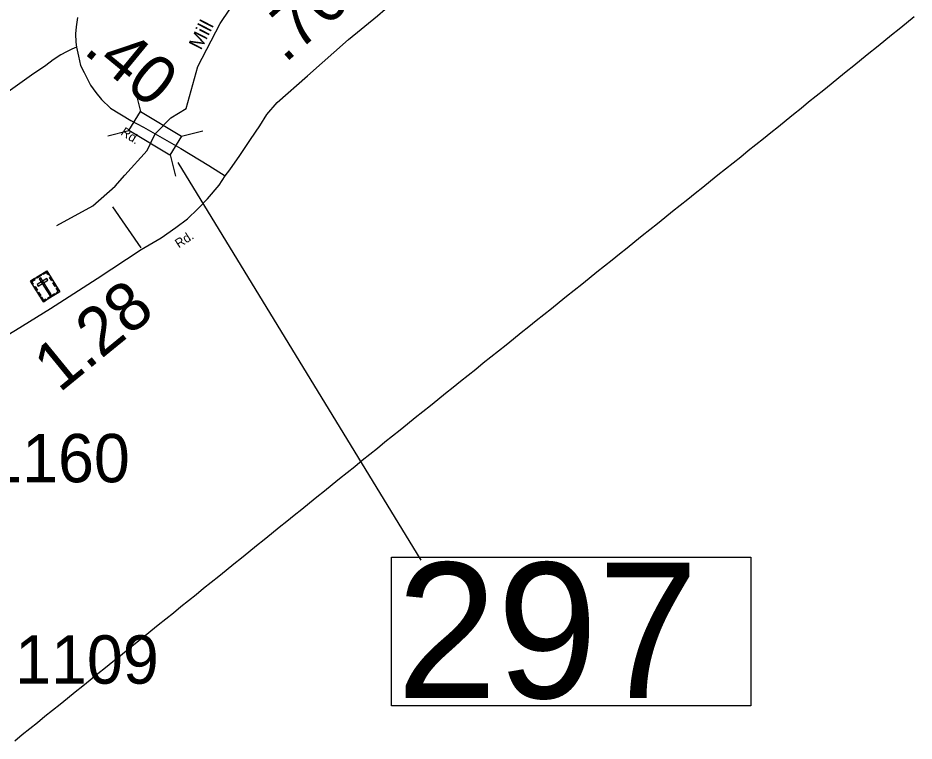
# Model space of a CAD drawing. Extents: x 2093524 to 2270757, y 289120 to 570408.
# Drawn here: x 2255210 to 2264484, y 340499 to 347981 of the extents above; entities that cross this region are included whole.
import ezdxf

# ---------------------------------------------------------------- set-up
doc = ezdxf.new("R2010")
doc.units = 0
for name, color, linetype in [('Exist Boundary Political CountyLine', 7, 'Continuous'), ('Exist Cultural Cemetery CELL', 7, 'Continuous'), ('Exist Hydrographic Creek Single Shore', 7, 'Continuous'), ('Exist Hydrographic Creek Single Shore Label', 7, 'Continuous'), ('Exist Road Non-System Type 51', 7, 'Continuous'), ('Exist Road Secondary Mileage Hundredths English Label', 7, 'Continuous'), ('Exist Road Secondary Structure Standard Bridge CELL', 7, 'Continuous'), ('Exist Road Secondary Structure Standard Bridge Number Label', 7, 'Continuous'), ('Exist Road Secondary Type 51 Attributed', 7, 'Continuous'), ('Exist Road Secondary Type 51 Label', 7, 'Continuous'), ('Exist Road Secondary Type 51 Number Label', 7, 'Continuous')]:
    doc.layers.add(name, color=color, linetype=linetype)

msp = doc.modelspace()

# ---------------------------------------------------------------- linework, layer by layer
at = {"layer": 'Exist Boundary Political CountyLine'}
for points in [[(2264483.5, 347990.7), (2264405.8, 347927.7), (2264327.8, 347864.6), (2264249.8, 347801.5), (2264172, 347738.5), (2264094, 347675.4), (2264016, 347612.3), (2263938, 347549.3), (2263860.2, 347486.2), (2263782.2, 347423.2), (2263704.2, 347360.1), (2263626.5, 347297.1), (2263548.5, 347234), (2263470.5, 347170.9), (2263392.5, 347107.9), (2263314.8, 347044.8), (2263236.8, 346981.8), (2263158.8, 346918.7), (2263080.8, 346855.7), (2263002.5, 346792.9), (2262924.2, 346730.1), (2262845.8, 346667.3), (2262767.5, 346604.6), (2262689.2, 346541.8), (2262610.8, 346479), (2262532.5, 346416.3), (2262454.2, 346353.5), (2262375.8, 346290.8), (2262297.5, 346228), (2262219.2, 346165.2), (2262140.8, 346102.4), (2262062.5, 346039.7), (2261984.2, 345976.9), (2261905.8, 345914.1), (2261827.5, 345851.4), (2261749.2, 345788.6), (2261670.8, 345725.8), (2261592.5, 345663.1), (2261514.2, 345600.3), (2261435.8, 345537.5), (2261357.5, 345474.8), (2261279.2, 345412), (2261200.8, 345349.2), (2261122.5, 345286.5), (2261044.2, 345223.7), (2260965.8, 345160.9), (2260887.5, 345098.2), (2260809.2, 345035.4), (2260730.8, 344972.6), (2260652.5, 344909.8), (2260574.2, 344847.1), (2260495.8, 344784.3), (2260417.5, 344721.6), (2260339.2, 344658.8)], [(2260339.2, 344658.8), (2260260.8, 344596), (2260182.5, 344533.2), (2260104, 344470.5), (2260025.8, 344407.7), (2259947.5, 344344.9), (2259869, 344282.2), (2259790.8, 344219.4), (2259712.5, 344156.7), (2259634, 344093.9), (2259555.8, 344031.1), (2259477.5, 343968.3), (2259399, 343905.6), (2259321, 343842.5), (2259242.8, 343779.4), (2259164.5, 343716.3), (2259086.2, 343653.3), (2259008, 343590.2), (2258929.8, 343527.1), (2258851.8, 343464.1), (2258773.5, 343401), (2258695.2, 343337.9), (2258617, 343274.8), (2258538.8, 343211.8), (2258460.8, 343148.7), (2258382.5, 343085.6), (2258304.2, 343022.5), (2258226, 342959.5), (2258147.8, 342896.4), (2258069.8, 342833.3), (2257991.5, 342770.2), (2257913.2, 342707.2), (2257835, 342644.1), (2257756.8, 342581), (2257678.5, 342517.9), (2257600.5, 342454.8), (2257522.2, 342391.8), (2257444, 342328.7), (2257365.8, 342265.6), (2257287.5, 342202.6), (2257209.5, 342139.5), (2257131.2, 342076.4), (2257053, 342013.3), (2256974.8, 341950.2), (2256896.5, 341887.2), (2256818.2, 341824.1), (2256740.2, 341761), (2256662, 341698), (2256583.8, 341634.9), (2256505.5, 341571.8), (2256427.2, 341508.8), (2256349.2, 341445.7), (2256271, 341382.6), (2256192.8, 341319.5), (2256114.5, 341256.4), (2256036.2, 341193.4), (2255958, 341130.3), (2255880, 341067.2), (2255801.8, 341004.1), (2255723.5, 340941.1), (2255645.2, 340877.9), (2255567.2, 340814.8), (2255489, 340751.7), (2255411, 340688.5), (2255332.8, 340625.4), (2255254.5, 340562.3), (2255176.5, 340499.2)]]:
    msp.add_lwpolyline(points, dxfattribs=at)
at = {"layer": 'Exist Cultural Cemetery CELL'}
for points in [[(2255338.7, 345258), (2255507.2, 345364.1), (2255642.9, 345148.6), (2255474.4, 345042.5)], [(2255530.3, 345327.4), (2255520.7, 345321.4), (2255503.6, 345348.6), (2255469.3, 345327), (2255463.3, 345336.4), (2255507.3, 345364.1)], [(2255361.8, 345221.3), (2255371.4, 345227.4), (2255354.2, 345254.6), (2255388.6, 345276.2), (2255382.6, 345285.7), (2255338.7, 345258)], [(2255401.4, 345297.4), (2255445.3, 345325.1), (2255451.3, 345315.4), (2255407.5, 345287.8)], [(2255409.5, 345222.2), (2255419.5, 345206.3), (2255519.1, 345269.1), (2255509.1, 345284.9)], [(2255446.6, 345291.3), (2255430.8, 345281.3), (2255538.8, 345109.8), (2255554.6, 345119.7)], [(2255559.6, 345259.5), (2255536.6, 345296.2), (2255546.2, 345302.2), (2255569.3, 345265.6)], [(2255401.3, 345158.6), (2255378.2, 345195.2), (2255387.9, 345201.3), (2255410.9, 345164.6)], [(2255594.7, 345203.7), (2255571.7, 345240.4), (2255581.3, 345246.4), (2255604.4, 345209.8)], [(2255614.8, 345131), (2255608.7, 345140.7), (2255627.3, 345152.4), (2255605.8, 345186.6), (2255615.2, 345192.5), (2255642.9, 345148.6)], [(2255437.1, 345101.7), (2255414, 345138.3), (2255423.7, 345144.4), (2255446.7, 345107.8)], [(2255502.4, 345060.2), (2255496.3, 345069.9), (2255477.6, 345058.2), (2255456.1, 345092.4), (2255446.7, 345086.5), (2255474.3, 345042.5)], [(2255516.9, 345082.9), (2255588.7, 345128.1), (2255594.8, 345118.4), (2255523, 345073.2)]]:
    msp.add_lwpolyline(points, close=True, dxfattribs=at)
at = {"layer": 'Exist Hydrographic Creek Single Shore'}
for points in [[(2256631.4, 346782.5), (2256793.4, 346948.5), (2256950.5, 347044.3), (2257072.5, 347478.2), (2257301.5, 347922.9), (2257803.5, 348667.4), (2258115.6, 349251.6), (2258206.4, 349335.1), (2258472.6, 349454.5), (2258911.6, 349724.6), (2259184.5, 349978.2), (2259374.6, 350086), (2259807.4, 350149.6), (2260031.6, 350266.6), (2260596.5, 350498.1), (2261277.5, 350645.3), (2261651.5, 350798.6), (2262007.5, 350991.6), (2262777.6, 351589.7), (2263034.6, 351715.8)], [(2255613.2, 345832.3), (2255984.5, 346036.8), (2256216.4, 346238.9), (2256315.4, 346355), (2256546.6, 346607.9), (2256631.4, 346782.5)]]:
    msp.add_lwpolyline(points, dxfattribs=at)
at = {"layer": 'Exist Road Non-System Type 51'}
msp.add_line((2256186.6, 346026.9), (2256481.9, 345603.5), dxfattribs=at)
at = {"layer": 'Exist Road Secondary Structure Standard Bridge CELL'}
for p, q in [((2256422.6, 347232.7), (2256477.5, 347013.1)), ((2256138.7, 346759.7), (2256358.3, 346814.5)), ((2256902, 346757), (2257121.6, 346811.8)), ((2256785.5, 346562.9), (2256840.3, 346343.3))]:
    msp.add_line(p, q, dxfattribs=at)
msp.add_lwpolyline([(2256477.5, 347013.1), (2256902.5, 346757.9), (2256783.3, 346559.3), (2256358.3, 346814.5)], close=True, dxfattribs=at)
at = {"layer": 'Exist Road Secondary Structure Standard Bridge Number Label'}
msp.add_line((2256864, 346484.3), (2259380.3, 342371), dxfattribs=at)
msp.add_lwpolyline([(2259076.9, 342401.3), (2262792.8, 342401.3), (2262792.8, 340864.8), (2259076.9, 340864.8)], close=True, dxfattribs=at)
at = {"layer": 'Exist Road Secondary Type 51 Attributed'}
for points in [[(2257353.8, 346347.9), (2257401.4, 346408.8), (2257504.3, 346556.6), (2257616.2, 346722.3), (2257714.7, 346865.6), (2257786.3, 346982), (2257893.7, 347107.4), (2258207, 347380.6), (2258632.1, 347756.7), (2258929.2, 348003.9), (2259248.8, 348280.3), (2259447.4, 348453.8), (2259625.9, 348605.1), (2259762.9, 348718.2), (2259884.2, 348813.2), (2259973.6, 348871.8), (2260077.2, 348938.6), (2260172.6, 348983.3), (2260226.5, 349005.8), (2260280.4, 349028.4)], [(2255826.5, 347986.4), (2255813, 347888), (2255806.8, 347817.9), (2255810.5, 347730.6), (2255815.5, 347677.1)], [(2255815.5, 347677.1), (2255767.5, 347658), (2255713.3, 347631), (2255651.9, 347597.8), (2255574.4, 347546.1), (2255499.4, 347489.5), (2255350.6, 347387.5), (2255085.2, 347200.3)], [(2255815.5, 347677.1), (2255837.6, 347584.2), (2255857.2, 347489.5), (2255894.1, 347414.5), (2255959.3, 347286.6), (2256015.9, 347207.9), (2256074.9, 347135.4), (2256167.1, 347048.1), (2256376.9, 346918.6), (2256510, 346851), (2256631.4, 346782.5)], [(2256631.4, 346782.5), (2256896.6, 346629.2), (2257186.3, 346454.6), (2257353.8, 346347.9)], [(2254567.9, 344382.5), (2254794.5, 344516.6), (2255185.8, 344749.4), (2255545.8, 344976.1), (2256031.1, 345286), (2256486.4, 345585.6), (2256693.1, 345707.2), (2256842.5, 345812.4), (2256965.6, 345903.5), (2257070.6, 346004.1), (2257169.8, 346109), (2257290.7, 346251.9), (2257353.8, 346347.9)]]:
    msp.add_lwpolyline(points, dxfattribs=at)

# ---------------------------------------------------------------- texts
at = {"layer": 'Exist Hydrographic Creek Single Shore Label'}
msp.add_text('Mill', height=150, rotation=62.75226, dxfattribs=at).set_placement((2257103.3, 347640.2))
at = {"layer": 'Exist Road Secondary Mileage Hundredths English Label'}
for s, rotation, p in [('.76', 41.50154, (2257973, 347505.2)), ('.40', 320.53526, (2255874.8, 347624.8)), ('1.28', 39.22889, (2255638.7, 344095.8))]:
    msp.add_text(s, height=500, rotation=rotation, dxfattribs=at).set_placement(p)
at = {"layer": 'Exist Road Secondary Structure Standard Bridge Number Label'}
msp.add_text('297', height=1400, dxfattribs=at).set_placement((2259127.1, 340943.9))
at = {"layer": 'Exist Road Secondary Type 51 Label'}
for rotation, p in [(326.67023, (2256265.4, 346777.5)), (33.35134, (2256874.3, 345595.4))]:
    msp.add_text('Rd.', height=95, rotation=rotation, dxfattribs=at).set_placement(p)
at = {"layer": 'Exist Road Secondary Type 51 Number Label'}
for s, p in [('1160', (2254880.6, 343176.8)), ('1109', (2255179.9, 341093))]:
    msp.add_text(s, height=500, dxfattribs=at).set_placement(p)

doc.saveas('drawing.dxf')
